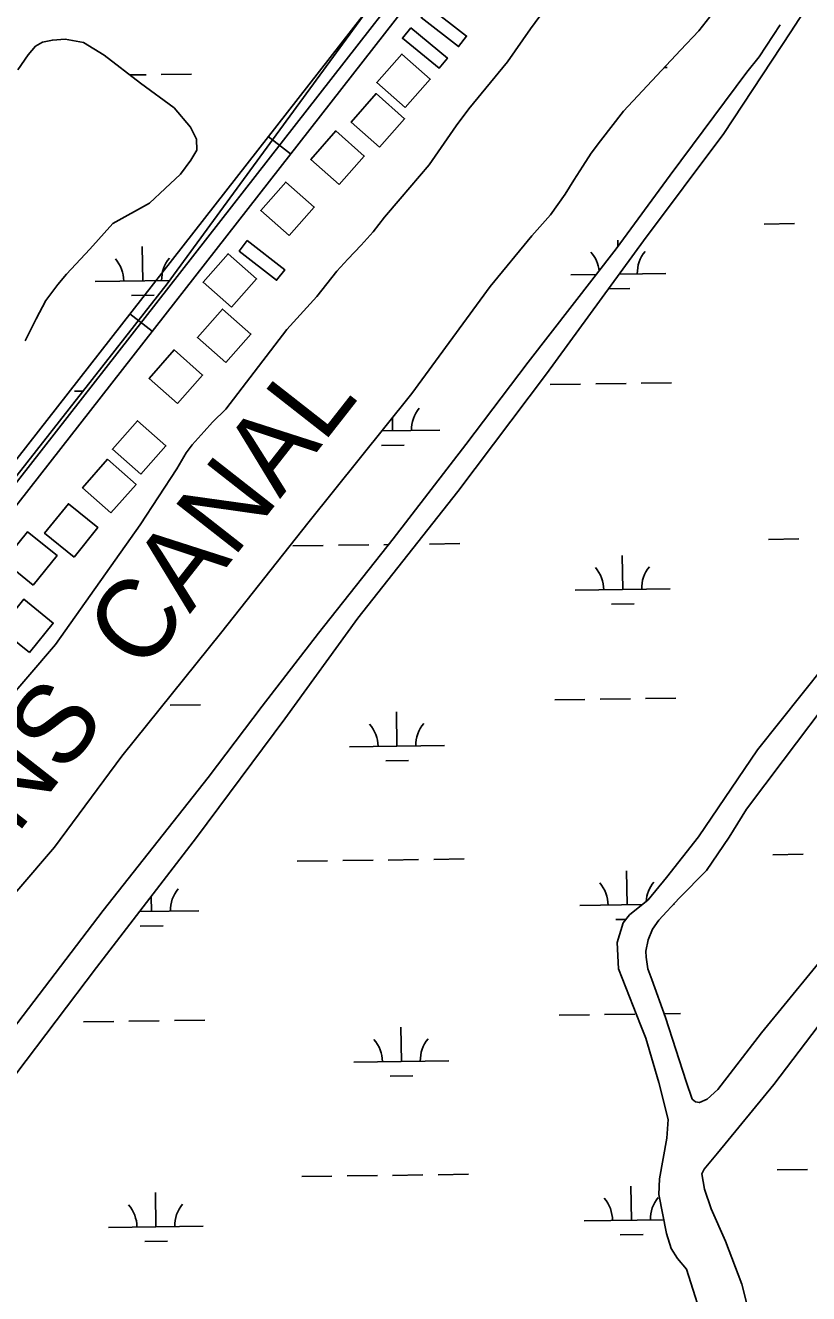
# Model space of a CAD drawing. Extents: x 3767014 to 3805179, y 361544 to 387384.
# Drawn here: x 3787052 to 3787878, y 371161 to 372499 of the extents above; entities that cross this region are included whole.
import ezdxf

# ---------------------------------------------------------------- set-up
doc = ezdxf.new("R2010")
doc.units = 0
for name, color, linetype in [('V-BLDG-OTLN', 7, 'Continuous'), ('V-RIVR-EDGE', 7, 'Continuous'), ('V-RIVR-IDEN', 7, 'Continuous'), ('V-ROAD-CNTR', 7, 'Continuous'), ('V-TOPO-SHOR', 7, 'Continuous'), ('V-WETL-SWMP', 7, 'Continuous')]:
    doc.layers.add(name, color=color, linetype=linetype)

msp = doc.modelspace()

# ---------------------------------------------------------------- linework, layer by layer
at = {"layer": 'V-BLDG-OTLN'}
for points in [[(3787478.173, 372518.47), (3787517.657, 372487.794), (3787509.067, 372476.738), (3787469.583, 372507.414)], [(3787458.707, 372496.327), (3787497.363, 372464.614), (3787488.483, 372453.79), (3787449.827, 372485.503)], [(3787452.849, 372412.301), (3787479.301, 372442.305), (3787449.297, 372468.758), (3787422.844, 372438.754)], [(3787425.653, 372370.648), (3787452.105, 372400.652), (3787422.101, 372427.105), (3787395.648, 372397.101)], [(3787383.128, 372331.247), (3787409.58, 372361.251), (3787379.576, 372387.704), (3787353.123, 372357.7)], [(3787330.335, 372277.374), (3787356.787, 372307.378), (3787326.783, 372333.831), (3787300.33, 372303.827)], [(3787286.227, 372272.029), (3787325.709, 372241.351), (3787317.12, 372230.297), (3787277.637, 372260.973)], [(3787269.521, 372201.659), (3787295.973, 372231.663), (3787265.969, 372258.115), (3787239.516, 372228.112)], [(3787263.526, 372143.391), (3787289.978, 372173.395), (3787259.974, 372199.848), (3787233.521, 372169.844)], [(3787212.586, 372100.203), (3787239.037, 372130.207), (3787209.034, 372156.66), (3787182.581, 372126.656)], [(3787173.948, 372025.511), (3787200.4, 372055.515), (3787170.396, 372081.968), (3787143.943, 372051.964)], [(3787142.341, 371984.883), (3787168.793, 372014.887), (3787138.789, 372041.34), (3787112.336, 372011.336)], [(3787103.472, 371938.205), (3787128.598, 371969.329), (3787097.475, 371994.455), (3787072.348, 371963.332)], [(3787060.402, 371908.666), (3787085.528, 371939.79), (3787054.405, 371964.916), (3787029.278, 371933.793)], [(3787056.327, 371837.411), (3787081.453, 371868.535), (3787050.33, 371893.661), (3787025.203, 371862.538)]]:
    msp.add_lwpolyline(points, close=True, dxfattribs=at)
at = {"layer": 'V-RIVR-EDGE'}
msp.add_spline([(3785266.865, 377529.211), (3785342.8, 377494.248), (3785391.258, 377467.439), (3785439.72, 377442.249), (3785475.246, 377418.707), (3785525.316, 377389.469), (3785575.383, 377359.422), (3785621.413, 377331.811), (3785722.351, 377269.288), (3785796.661, 377231.094), (3785852.385, 377199.415), (3785928.324, 377166.069), (3785964.678, 377149.804), (3786028.506, 377124.576), (3786060.018, 377113.175), (3786092.316, 377092.068), (3786117.34, 377073.405), (3786135.083, 377053.143), (3786154.458, 377039.347), (3786176.258, 377024.735), (3786206.946, 377006.867), (3786256.211, 376979.248), (3786328.098, 376942.677), (3786374.949, 376919.917), (3786491.265, 376862.208), (3786553.467, 376833.749), (3786619.713, 376805.279), (3786729.589, 376759.718), (3786796.656, 376736.099), (3786845.136, 376718.187), (3786867.767, 376712.469), (3787003.51, 376661.992), (3787089.16, 376631.048), (3787163.496, 376603.367), (3787230.559, 376578.13), (3787257.223, 376568.359), (3787300.044, 376551.27), (3787354.992, 376532.533), (3787409.127, 376512.181), (3787544.074, 376466.558), (3787612.756, 376442.126), (3787657.197, 376425.841), (3787730.724, 376398.162), (3787781.63, 376380.244), (3787834.96, 376361.511), (3787891.524, 376341.961), (3787940, 376322.432), (3787998.976, 376297.215), (3788050.697, 376281.721), (3788117.768, 376259.719), (3788176.757, 376240.164), (3788221.198, 376223.879), (3788259.981, 376209.226), (3788406.252, 376164.383), (3788541.215, 376125.23), (3788606.67, 376104.041), (3788679.39, 376077.173), (3788748.889, 376055.974), (3788871.693, 376005.528), (3788969.454, 375966.467), (3789047.013, 375933.926), (3789119.723, 375903.014), (3789155.253, 375881.09), (3789182.716, 375867.274), (3789214.225, 375854.256), (3789257.04, 375834.74), (3789281.286, 375828.21), (3789303.105, 375821.686), (3789328.955, 375809.491), (3789367.724, 375789.177), (3789414.577, 375767.225), (3789468.708, 375745.255), (3789509.105, 375728.981), (3789555.157, 375710.266), (3789585.849, 375694.015), (3789620.578, 375675.328), (3789681.97, 375646.062), (3789753.859, 375610.3), (3789792.633, 375591.603), (3789842.712, 375566.408), (3789897.64, 375539.584), (3789938.019, 375516.03), (3789968.727, 375506.25), (3790004.289, 375497.265), (3790030.972, 375494.773), (3790047.128, 375487.455), (3790077.007, 375469.589), (3790124.633, 375433.077), (3790192.442, 375382.768), (3790252.165, 375332.478), (3790290.91, 375302.459), (3790337.741, 375271.611), (3790406.357, 375220.491), (3790469.329, 375175.855), (3790570.248, 375106.054), (3790647.751, 375050.868), (3790691.367, 375028.115), (3790744.667, 374997.251), (3790806.838, 374955.852), (3790873.863, 374915.249), (3790932, 374877.903), (3791002.231, 374825.97), (3791052.265, 374782.175), (3791082.927, 374753.793), (3791131.331, 374705.149), (3791170.05, 374664.616), (3791192.631, 374638.681), (3791220.891, 374620.01), (3791288.67, 374557.569), (3791322.577, 374533.223), (3791362.944, 374504.817), (3791396.042, 374480.473), (3791434.785, 374449.645), (3791482.407, 374411.517), (3791534.052, 374365.291), (3791646.192, 374254.216), (3791707.514, 374196.644), (3791738.968, 374161.791), (3791773.65, 374123.694), (3791803.497, 374092.888), (3791829.321, 374070.18), (3791830.912, 374059.662), (3791837.316, 374032.958), (3791849.409, 374017.562), (3791884.123, 373992.405), (3791930.977, 373971.262), (3791954.393, 373955.838), (3791993.134, 373924.202), (3792026.979, 373874.785), (3792047.912, 373836.722), (3792063.186, 373799.482), (3792086.509, 373746.857), (3792112.249, 373690.181), (3792141.261, 373648.864), (3792158.993, 373624.558), (3792177.552, 373607.528), (3792214.702, 373586.409), (3792255.083, 373563.665), (3792301.119, 373538.48), (3792346.34, 373510.871), (3792382.671, 373485.71), (3792422.225, 373455.689), (3792479.537, 373411.875), (3792548.144, 373356.711), (3792619.168, 373298.307), (3792672.431, 373252.077), (3792709.534, 373212.357), (3792750.656, 373162.113), (3792839.385, 373068.08), (3792888.572, 373008.92), (3792945.027, 372945.699), (3792999.062, 372884.91), (3793053.898, 372820.884), (3793149.89, 372720.363), (3793208.761, 372653.092), (3793261.195, 372598.777), (3793315.232, 372538.796), (3793358.792, 372493.399), (3793409.592, 372432.618), (3793462.809, 372367.787), (3793498.283, 372323.219), (3793536.997, 372280.26), (3793578.124, 372232.443), (3793604.724, 372196.792), (3793668.438, 372125.466), (3793703.128, 372090.604), (3793760.41, 372034.66), (3793806.384, 371984.404), (3793839.438, 371942.268), (3793939.427, 371823.136), (3793981.333, 371763.186), (3794029.674, 371688.662), (3794050.609, 371651.408), (3794073.177, 371620.62), (3794178.796, 371488.535), (3794237.625, 371404.28), (3794268.243, 371358.106), (3794301.293, 371314.353), (3794332.724, 371269.794), (3794395.613, 371192), (3794429.476, 371149.862), (3794472.201, 371093.953), (3794523.788, 371024.274), (3794601.175, 370922.181), (3794640.679, 370871.942), (3794687.421, 370805.509), (3794733.389, 370752.828), (3794829.339, 370635.323), (3794895.463, 370557.521), (3794959.948, 370470.826), (3795013.158, 370403.569), (3795070.394, 370329.023), (3795159.854, 370203.448), (3795225.98, 370126.454), (3795296.13, 370041.363), (3795379.18, 369940.065), (3795459.001, 369841.201), (3795508.163, 369772.337), (3795554.103, 369708.333), (3795661.315, 369566.538), (3795715.338, 369500.897), (3795762.105, 369444.169), (3795798.366, 369390.703), (3795915.247, 369234.327), (3795963.601, 369165.465), (3796028.082, 369077.153), (3796043.387, 369052.853), (3796054.672, 369037.459), (3796077.242, 369007.48), (3796148.213, 368927.239), (3796183.677, 368878.627), (3796226.382, 368814.631), (3796275.531, 368740.105), (3796314.222, 368688.25), (3796353.714, 368633.158), (3796401.268, 368567.533), (3796456.873, 368487.33), (3796513.292, 368409.551), (3796545.533, 368365.8), (3796626.113, 368246.716), (3796670.449, 368188.377), (3796704.298, 368140.578), (3796751.041, 368074.145), (3796787.308, 368023.105), (3796838.907, 367958.278), (3796844.528, 367942.09), (3796845.295, 367925.104), (3796846.094, 367921.059), (3796852.559, 367919.425), (3796863.071, 367918.59), (3796875.166, 367904.003), (3796903.398, 367874.01), (3796931.629, 367844.017), (3796952.579, 367812.424), (3796982.392, 367767.87), (3797007.371, 367730.606), (3797037.194, 367690.095), (3797062.185, 367657.684), (3797075.869, 367631.77), (3797095.223, 367609.078), (3797126.665, 367569.372), (3797156.484, 367527.244), (3797212.099, 367451.085), (3797254.808, 367388.706), (3797302.183, 367327.228)], degree=3, dxfattribs=at)
at = {"layer": 'V-ROAD-CNTR'}
for p, q in [((3787331.926, 372363.544), (3787308.278, 372382.005)), ((3787185.838, 372176.406), (3787162.19, 372194.866))]:
    msp.add_line(p, q, dxfattribs=at)
for points in [[(3787483.585, 372606.572), (3786899.242, 371858.031), (3786145.14, 370897.226), (3785463.234, 370026.571), (3785441.755, 369988.43)], [(3787495.409, 372597.342), (3786911.054, 371848.785), (3786156.944, 370887.971), (3785475.745, 370018.218), (3785454.825, 369981.07)], [(3787507.233, 372588.112), (3786922.866, 371839.539), (3786168.748, 370878.716), (3785488.256, 370009.865), (3785467.895, 369973.71)]]:
    msp.add_lwpolyline(points, dxfattribs=at)
at = {"layer": 'V-TOPO-SHOR'}
for points in [[(3787009.138, 371546.596), (3787082.649, 371632.094), (3787153.729, 371728.162), (3787259.291, 371859.156), (3787349.954, 371973.979), (3787459.641, 372110.597), (3787542.3, 372223.714), (3787586.336, 372277.179), (3787606.001, 372299.119), (3787621.693, 372321.16), (3787630.825, 372335.887), (3787640.272, 372350.446), (3787648.905, 372364.234), (3787658.792, 372377.351), (3787683.16, 372408.718), (3787743.393, 372473.068), (3787762.536, 372493.27), (3787774.22, 372508.089)], [(3787027.722, 371780.111), (3787083.851, 371845.84), (3787173.058, 371972.162), (3787211.829, 372031.333), (3787221.817, 372048.268), (3787228.082, 372056.702), (3787240.857, 372070.7), (3787249.391, 372080.667), (3787263.432, 372094.313), (3787327.991, 372178.292), (3787359.451, 372213.138), (3787380.514, 372239.975), (3787392.296, 372252.407), (3787406.368, 372267.324), (3787419.146, 372281.322), (3787431, 372296.617), (3787447.414, 372315.934), (3787477.952, 372352.077), (3787506.704, 372393.041), (3787519.903, 372411.168), (3787560.656, 372460.737), (3787585.107, 372495.445), (3787599.63, 372515.448)], [(3787041.931, 371392.662), (3787127.128, 371505.372), (3787232.667, 371642.271), (3787325.808, 371767.395), (3787402.954, 371873.738), (3787508.406, 372007.222), (3787602.053, 372131.546), (3787704.258, 372271.686), (3787788.943, 372384.935), (3787859.804, 372492.227), (3787872.679, 372512.404)], [(3787032.997, 371432.394), (3787134.226, 371565.196), (3787245.008, 371705.644), (3787301.9, 371780.955), (3787361.196, 371857.784), (3787440.275, 371957.503), (3787516.719, 372057.025), (3787582.576, 372143.676), (3787675.576, 372263.284), (3787732.271, 372341.228), (3787813.418, 372449.834), (3787826.196, 372466.07), (3787848.357, 372499.68)], [(3787051.988, 372166.301), (3787063.412, 372189.566), (3787073.773, 372208.719), (3787086.315, 372225.905), (3787095.508, 372236.811), (3787120.058, 372262.921), (3787144.312, 372289.996), (3787183.073, 372311.602), (3787199.707, 372327.091), (3787215.689, 372341.962), (3787226.58, 372356.961), (3787232.897, 372367.306), (3787232.563, 372379.094), (3787226.202, 372391.673), (3787208.9, 372412.175), (3787173.597, 372438.234), (3787135.193, 372467.555), (3787113.256, 372481.172), (3787093.923, 372484.535), (3787080.529, 372483.607), (3787069.964, 372481.332), (3787062.849, 372477.058), (3787054.977, 372468.028), (3787044.061, 372452.072)], [(3788234.719, 372283.028), (3788176.07, 372201.721), (3788041.824, 372016.797), (3787967.254, 371902.657), (3787959.769, 371892.862), (3787947.071, 371881.137), (3787917.946, 371860.188), (3787910.17, 371852.467), (3787904.407, 371842.628), (3787895.308, 371823.578), (3787824.492, 371734.826), (3787762.208, 371643.1), (3787728.39, 371600.233), (3787709.183, 371576.62), (3787689.494, 371560.94), (3787682.736, 371552.505), (3787676.344, 371531.662), (3787678.035, 371503.723), (3787700.965, 371444.587), (3787706.806, 371430.663), (3787720.409, 371383.819), (3787730.431, 371344.991), (3787728.885, 371325.056), (3787721.238, 371282.203)], [(3787869.761, 370830.681), (3787868.438, 370859.644), (3787865.372, 370901.048), (3787861.987, 370943.495), (3787851.243, 370994.396), (3787835.471, 371064.024), (3787819.786, 371123.662), (3787812.005, 371155.889), (3787807.922, 371171.149), (3787790.841, 371216.702), (3787775.524, 371250.502), (3787768.483, 371271.345), (3787765.802, 371287.602), (3787768.336, 371292.357), (3787782.201, 371309.221), (3787841.925, 371381.726), (3787929.624, 371497.594), (3787977.027, 371559.74), (3787998.101, 371589.162), (3788035.842, 371650.524), (3788100.71, 371735.641), (3788204.759, 371881.649)], [(3787909.941, 371535.639), (3787828.858, 371436.131), (3787782.551, 371376.366), (3787771.273, 371366.325), (3787763.261, 371362.743), (3787759.149, 371363.538), (3787755.433, 371366.389), (3787749.363, 371384.796), (3787727.343, 371452.519), (3787713.218, 371492.486), (3787708.692, 371503.967), (3787706.937, 371516.067), (3787706.761, 371522.614), (3787709.126, 371534.261), (3787713.894, 371545.505), (3787720.345, 371555.327), (3787741.949, 371578.533), (3787770.589, 371607.414), (3787794.569, 371642.613), (3787812.89, 371672.102), (3787851.751, 371723.449), (3787906.672, 371796.768)], [(3787721.238, 371282.203), (3787720.47, 371265.695), (3787728.363, 371224.509), (3787733.473, 371208.881), (3787740.09, 371198.379), (3787749.785, 371187.109), (3787770.482, 371121.487), (3787797.794, 371018.501), (3787819.917, 370914.616), (3787832.166, 370825.221)]]:
    msp.add_lwpolyline(points, dxfattribs=at)
at = {"layer": 'V-WETL-SWMP'}
for p, q in [((3787726.093, 372454.584), (3787729.267, 372454.628)), ((3787162.446, 372446.747), (3787179.415, 372446.983)), ((3787195.414, 372447.205), (3787227.411, 372447.649)), ((3787831.57, 372289.532), (3787863.566, 372289.976)), ((3787175.841, 372229.669), (3787175.341, 372265.666)), ((3787677.294, 372265.644), (3787677.197, 372272.644)), ((3787125.846, 372228.975), (3787204.162, 372230.063)), ((3787627.702, 372235.953), (3787654.618, 372236.327)), ((3787678.716, 372236.662), (3787727.692, 372237.342)), ((3787164.057, 372214.073), (3787188.055, 372214.406)), ((3787667.346, 372221.071), (3787689.91, 372221.385)), ((3787605.9, 372120.207), (3787637.897, 372120.652)), ((3787653.895, 372120.874), (3787685.892, 372121.318)), ((3787701.89, 372121.541), (3787733.887, 372121.985)), ((3787104.044, 372113.229), (3787112.745, 372113.349)), ((3787439.497, 372071.461), (3787439.305, 372085.265)), ((3787428.095, 372071.303), (3787489.492, 372072.156)), ((3787427.712, 372055.865), (3787451.71, 372056.198)), ((3787836.19, 371956.889), (3787868.187, 371957.334)), ((3787334.331, 371949.918), (3787366.328, 371950.362)), ((3787382.326, 371950.584), (3787414.323, 371951.029)), ((3787430.321, 371951.251), (3787435.374, 371951.321)), ((3787478.317, 371951.918), (3787510.314, 371952.362)), ((3787682.318, 371904.005), (3787681.818, 371940.001)), ((3787632.323, 371903.31), (3787732.313, 371904.699)), ((3787670.533, 371888.409), (3787694.531, 371888.742)), ((3787610.52, 371787.564), (3787642.517, 371788.009)), ((3787658.516, 371788.231), (3787690.513, 371788.676)), ((3787706.511, 371788.898), (3787738.508, 371789.342)), ((3787204.651, 371781.926), (3787236.648, 371782.371)), ((3787444.117, 371738.818), (3787443.617, 371774.815)), ((3787394.122, 371738.124), (3787494.113, 371739.513)), ((3787432.333, 371723.222), (3787456.331, 371723.556)), ((3787840.815, 371624.239), (3787872.812, 371624.684)), ((3787338.951, 371617.275), (3787370.948, 371617.72)), ((3787386.947, 371617.942), (3787418.944, 371618.386)), ((3787434.942, 371618.608), (3787466.939, 371619.053)), ((3787482.937, 371619.275), (3787514.934, 371619.72)), ((3787686.939, 371571.362), (3787686.439, 371607.359)), ((3787185.079, 371564.391), (3787184.859, 371580.255)), ((3787636.943, 371570.668), (3787702.86, 371571.583)), ((3787735.901, 371572.035), (3787736.938, 371572.049)), ((3787172.494, 371564.216), (3787235.074, 371565.085)), ((3787675.154, 371555.766), (3787685.464, 371555.909)), ((3787173.295, 371548.795), (3787197.292, 371549.128)), ((3787113.281, 371447.95), (3787145.278, 371448.395)), ((3787161.277, 371448.617), (3787193.274, 371449.061)), ((3787209.272, 371449.284), (3787241.269, 371449.728)), ((3787615.141, 371454.922), (3787647.138, 371455.366)), ((3787663.136, 371455.588), (3787695.133, 371456.033)), ((3787725.952, 371456.453), (3787743.133, 371456.692)), ((3787448.738, 371406.176), (3787448.238, 371442.172)), ((3787398.743, 371405.481), (3787498.733, 371406.87)), ((3787436.954, 371390.58), (3787460.951, 371390.913)), ((3787845.432, 371291.604), (3787877.429, 371292.048)), ((3787343.572, 371284.632), (3787375.569, 371285.077)), ((3787391.567, 371285.299), (3787423.564, 371285.744)), ((3787439.563, 371285.966), (3787471.56, 371286.41)), ((3787487.558, 371286.632), (3787519.555, 371287.077)), ((3787691.559, 371238.719), (3787691.059, 371274.716)), ((3787189.7, 371231.748), (3787189.2, 371267.745)), ((3787641.564, 371238.025), (3787725.549, 371239.192)), ((3787139.705, 371231.054), (3787239.695, 371232.443)), ((3787679.775, 371223.123), (3787703.773, 371223.457)), ((3787177.915, 371216.152), (3787201.913, 371216.485))]:
    msp.add_line(p, q, dxfattribs=at)
for points in [[(3787422.032, 372528.081), (3787201.596, 372226.553), (3786894.842, 371835.723)], [(3787774.22, 372508.09), (3787762.536, 372493.269), (3787743.393, 372473.068), (3787683.159, 372408.718), (3787658.793, 372377.35), (3787648.905, 372364.233), (3787640.273, 372350.447), (3787630.825, 372335.887), (3787621.692, 372321.159), (3787606.002, 372299.119), (3787586.336, 372277.18), (3787542.301, 372223.715), (3787459.641, 372110.596), (3787349.954, 371973.978), (3787259.292, 371859.155), (3787153.728, 371728.161), (3787082.65, 371632.095), (3787009.138, 371546.597)], [(3787872.68, 372512.404), (3787859.803, 372492.227), (3787788.943, 372384.934), (3787704.258, 372271.687), (3787602.053, 372131.545), (3787508.406, 372007.223), (3787402.954, 371873.738), (3787325.809, 371767.396), (3787232.667, 371642.271), (3787127.128, 371505.371), (3787041.93, 371392.663)], [(3787032.998, 371432.393), (3787134.225, 371565.197), (3787245.009, 371705.644), (3787301.899, 371780.955), (3787361.195, 371857.783), (3787440.274, 371957.502), (3787516.718, 372057.026), (3787582.576, 372143.676), (3787675.576, 372263.283), (3787732.271, 372341.229), (3787813.419, 372449.834), (3787826.195, 372466.07), (3787848.357, 372499.681)], [(3787051.989, 372166.3), (3787063.412, 372189.565), (3787073.774, 372208.718), (3787086.314, 372225.905), (3787095.509, 372236.811), (3787120.057, 372262.922), (3787144.313, 372289.995), (3787183.072, 372311.601), (3787199.707, 372327.091), (3787215.689, 372341.961), (3787226.581, 372356.962), (3787232.896, 372367.306), (3787232.563, 372379.094), (3787226.201, 372391.673), (3787208.9, 372412.175), (3787173.596, 372438.234), (3787135.192, 372467.556), (3787113.257, 372481.173), (3787093.924, 372484.536), (3787080.529, 372483.607), (3787069.964, 372481.332), (3787062.85, 372477.058), (3787054.977, 372468.028), (3787044.061, 372452.073)], [(3787770.483, 371121.487), (3787749.786, 371187.108), (3787740.089, 371198.378), (3787733.472, 371208.88), (3787728.364, 371224.509), (3787720.469, 371265.694), (3787721.239, 371282.204), (3787728.885, 371325.056), (3787730.431, 371344.991), (3787720.409, 371383.82), (3787706.806, 371430.662), (3787700.965, 371444.588), (3787678.036, 371503.723), (3787676.344, 371531.662), (3787682.735, 371552.505), (3787689.495, 371560.941), (3787709.184, 371576.62), (3787728.389, 371600.233), (3787762.208, 371643.1), (3787824.492, 371734.826), (3787895.308, 371823.577)], [(3787909.94, 371535.639), (3787828.859, 371436.131), (3787782.551, 371376.366), (3787771.273, 371366.325), (3787763.26, 371362.743), (3787759.148, 371363.537), (3787755.433, 371366.388), (3787749.363, 371384.797), (3787727.343, 371452.519), (3787713.218, 371492.486), (3787708.692, 371503.968), (3787706.937, 371516.066), (3787706.761, 371522.614), (3787709.127, 371534.262), (3787713.894, 371545.504), (3787720.345, 371555.326), (3787741.95, 371578.532), (3787770.588, 371607.413), (3787794.568, 371642.612), (3787812.891, 371672.102), (3787851.75, 371723.449), (3787906.672, 371796.767)], [(3787929.624, 371497.594), (3787841.924, 371381.726), (3787782.201, 371309.22), (3787768.336, 371292.357), (3787765.803, 371287.601), (3787768.484, 371271.346), (3787775.525, 371250.502), (3787790.841, 371216.702), (3787807.921, 371171.148), (3787812.006, 371155.89)]]:
    msp.add_lwpolyline(points, dxfattribs=at)
for centre, start, end in [((3787120.597, 372229.377), 0.024037, 41.567696), ((3787231.072, 372230.911), 140.024034, 181.567693), ((3787622.453, 372236.355), 6.003387, 41.567696), ((3787732.928, 372237.89), 140.024034, 181.567692), ((3787494.728, 372072.703), 140.024034, 181.567692), ((3787627.074, 371903.712), 0.024038, 41.567696), ((3787737.549, 371905.247), 140.024034, 181.567692), ((3787388.873, 371738.526), 0.024038, 41.567696), ((3787499.348, 371740.061), 140.024034, 181.567692), ((3787240.31, 371565.633), 140.024034, 181.567692), ((3787631.694, 371571.07), 0.024038, 41.567696), ((3787742.17, 371572.604), 140.024034, 176.302063), ((3787393.494, 371405.883), 0.024038, 41.567696), ((3787503.969, 371407.418), 140.024034, 181.567692), ((3787636.315, 371238.427), 0.024038, 41.567696), ((3787746.79, 371239.962), 140.024034, 181.567692), ((3787134.456, 371231.455), 0.024038, 41.567696), ((3787244.931, 371232.99), 140.024034, 181.567692)]:
    msp.add_arc(centre, 35.246, start, end, dxfattribs=at)

# ---------------------------------------------------------------- texts
at = {"layer": 'V-RIVR-IDEN'}
msp.add_text('MARTINS  CANAL', height=83, rotation=51.923449, dxfattribs=at).set_placement((3786830.04, 371372.945))

doc.saveas('drawing.dxf')
